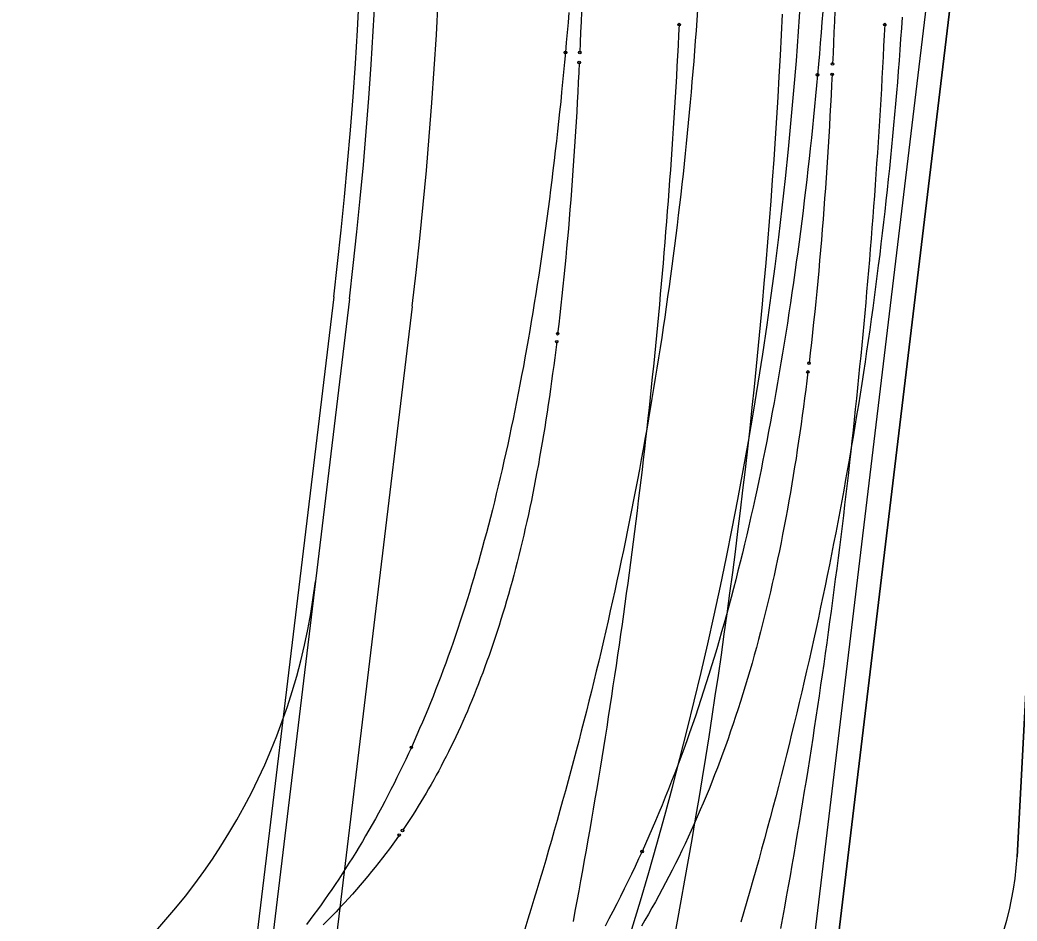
# Model space of a CAD drawing. Extents: x -14 to 1565148, y -25 to 642856.
# Drawn here: x 1564778.19 to 1564809.71, y 636313.69 to 636342.18 of the extents above; entities that cross this region are included whole.
import ezdxf

# ---------------------------------------------------------------- set-up
doc = ezdxf.new("R2010")
doc.units = 0
for name, color, linetype in [('CM_Corridor_Conceptual', 7, 'Continuous'), ('GE_X_Alignment', 7, 'Continuous'), ('PV_P_EOP', 7, 'Continuous'), ('PV_X_COP', 7, 'Continuous'), ('PV_X_EOP', 7, 'Continuous'), ('TR_Turning_Path22', 7, 'Continuous')]:
    doc.layers.add(name, color=color, linetype=linetype)

msp = doc.modelspace()

# ---------------------------------------------------------------- linework, layer by layer
at = {"layer": 'CM_Corridor_Conceptual'}
for points in [[(1564795.937, 636342.442), (1564795.924, 636342.119), (1564795.911, 636341.796), (1564795.897, 636341.473), (1564795.882, 636341.15)], [(1564803.944, 636342.472), (1564803.931, 636342.135), (1564803.918, 636341.799), (1564803.904, 636341.463), (1564803.889, 636341.126), (1564803.874, 636340.79)], [(1564799.026, 636342.034), (1564799.009, 636341.706), (1564798.992, 636341.378), (1564798.975, 636341.05), (1564798.957, 636340.722), (1564798.938, 636340.394), (1564798.919, 636340.066), (1564798.9, 636339.738), (1564798.879, 636339.41), (1564798.859, 636339.082), (1564798.838, 636338.755), (1564798.816, 636338.427), (1564798.794, 636338.099), (1564798.771, 636337.771), (1564798.748, 636337.444), (1564798.724, 636337.116), (1564798.7, 636336.788), (1564798.675, 636336.461), (1564798.65, 636336.133), (1564798.624, 636335.806), (1564798.598, 636335.478), (1564798.571, 636335.151), (1564798.544, 636334.823), (1564798.516, 636334.496), (1564798.488, 636334.169), (1564798.459, 636333.841), (1564798.43, 636333.514), (1564798.4, 636333.187), (1564798.369, 636332.86), (1564798.338, 636332.533), (1564798.307, 636332.206), (1564798.275, 636331.879), (1564798.243, 636331.552), (1564798.21, 636331.225), (1564798.176, 636330.898), (1564798.142, 636330.572), (1564798.108, 636330.245), (1564798.073, 636329.918), (1564798.037, 636329.592), (1564798.001, 636329.265), (1564797.965, 636328.939), (1564797.927, 636328.612), (1564797.89, 636328.286), (1564797.852, 636327.96), (1564797.813, 636327.633), (1564797.774, 636327.307), (1564797.734, 636326.981), (1564797.694, 636326.655), (1564797.654, 636326.329), (1564797.613, 636326.003), (1564797.571, 636325.677), (1564797.529, 636325.352), (1564797.486, 636325.026), (1564797.443, 636324.7), (1564797.399, 636324.375), (1564797.355, 636324.049), (1564797.31, 636323.724), (1564797.265, 636323.398), (1564797.219, 636323.073), (1564797.173, 636322.748), (1564797.126, 636322.423), (1564797.079, 636322.097), (1564797.031, 636321.772), (1564796.983, 636321.448), (1564796.934, 636321.123), (1564796.885, 636320.798), (1564796.835, 636320.473), (1564796.784, 636320.149), (1564796.734, 636319.824), (1564796.682, 636319.5), (1564796.63, 636319.175), (1564796.578, 636318.851), (1564796.525, 636318.527), (1564796.472, 636318.203), (1564796.418, 636317.879), (1564796.363, 636317.555), (1564796.308, 636317.231), (1564796.253, 636316.907), (1564796.197, 636316.583), (1564796.141, 636316.26), (1564796.084, 636315.936), (1564796.026, 636315.613), (1564795.968, 636315.289), (1564795.91, 636314.966), (1564795.851, 636314.643), (1564795.791, 636314.32), (1564795.731, 636313.997), (1564795.671, 636313.674)], [(1564805.523, 636342.033), (1564805.506, 636341.695), (1564805.489, 636341.357), (1564805.472, 636341.019), (1564805.454, 636340.681), (1564805.435, 636340.343), (1564805.416, 636340.004), (1564805.396, 636339.666), (1564805.376, 636339.328), (1564805.355, 636338.99), (1564805.334, 636338.652), (1564805.312, 636338.314), (1564805.29, 636337.977), (1564805.267, 636337.639), (1564805.243, 636337.301), (1564805.219, 636336.963), (1564805.195, 636336.625), (1564805.17, 636336.288), (1564805.144, 636335.95), (1564805.118, 636335.612), (1564805.092, 636335.275), (1564805.065, 636334.937), (1564805.037, 636334.6), (1564805.009, 636334.262), (1564804.98, 636333.925), (1564804.951, 636333.587), (1564804.921, 636333.25), (1564804.891, 636332.913), (1564804.86, 636332.575), (1564804.829, 636332.238), (1564804.797, 636331.901), (1564804.764, 636331.564), (1564804.731, 636331.227), (1564804.698, 636330.89), (1564804.664, 636330.553), (1564804.629, 636330.216), (1564804.594, 636329.879), (1564804.559, 636329.542), (1564804.523, 636329.206), (1564804.486, 636328.869), (1564804.449, 636328.532), (1564804.411, 636328.196), (1564804.373, 636327.859), (1564804.334, 636327.523), (1564804.295, 636327.186), (1564804.255, 636326.85), (1564804.215, 636326.514), (1564804.174, 636326.178), (1564804.132, 636325.842), (1564804.09, 636325.506), (1564804.048, 636325.17), (1564804.005, 636324.834), (1564803.961, 636324.498), (1564803.917, 636324.162), (1564803.873, 636323.826), (1564803.828, 636323.491), (1564803.782, 636323.155), (1564803.736, 636322.819), (1564803.689, 636322.484), (1564803.642, 636322.149), (1564803.594, 636321.813), (1564803.546, 636321.478), (1564803.497, 636321.143), (1564803.448, 636320.808), (1564803.398, 636320.473), (1564803.348, 636320.138), (1564803.297, 636319.803), (1564803.246, 636319.469), (1564803.194, 636319.134), (1564803.141, 636318.799), (1564803.088, 636318.465), (1564803.035, 636318.13), (1564802.981, 636317.796), (1564802.926, 636317.462), (1564802.871, 636317.128), (1564802.815, 636316.794), (1564802.759, 636316.46), (1564802.703, 636316.126), (1564802.646, 636315.792), (1564802.588, 636315.458), (1564802.53, 636315.124), (1564802.471, 636314.791), (1564802.412, 636314.458), (1564802.352, 636314.124), (1564802.291, 636313.791), (1564802.231, 636313.458)], [(1564795.867, 636340.836), (1564795.852, 636340.523), (1564795.836, 636340.21), (1564795.82, 636339.897), (1564795.803, 636339.585), (1564795.786, 636339.273), (1564795.767, 636338.962), (1564795.749, 636338.652), (1564795.729, 636338.342), (1564795.709, 636338.033), (1564795.688, 636337.724), (1564795.667, 636337.416), (1564795.645, 636337.108), (1564795.622, 636336.801), (1564795.598, 636336.494), (1564795.574, 636336.188), (1564795.549, 636335.883), (1564795.523, 636335.578), (1564795.497, 636335.273), (1564795.469, 636334.97), (1564795.441, 636334.666), (1564795.412, 636334.364), (1564795.382, 636334.062), (1564795.351, 636333.76), (1564795.32, 636333.459), (1564795.287, 636333.159), (1564795.254, 636332.859), (1564795.22, 636332.56), (1564795.185, 636332.261)], [(1564803.859, 636340.462), (1564803.843, 636340.135), (1564803.826, 636339.807), (1564803.809, 636339.479), (1564803.791, 636339.152), (1564803.773, 636338.824), (1564803.754, 636338.497), (1564803.734, 636338.17), (1564803.714, 636337.842), (1564803.692, 636337.515), (1564803.671, 636337.188), (1564803.648, 636336.861), (1564803.624, 636336.534), (1564803.6, 636336.208), (1564803.575, 636335.881), (1564803.549, 636335.555), (1564803.522, 636335.228), (1564803.495, 636334.902), (1564803.466, 636334.576), (1564803.437, 636334.25), (1564803.406, 636333.925), (1564803.375, 636333.6), (1564803.343, 636333.274), (1564803.31, 636332.949), (1564803.276, 636332.625), (1564803.241, 636332.3), (1564803.205, 636331.976), (1564803.168, 636331.652), (1564803.13, 636331.328)], [(1564795.154, 636332.007), (1564795.123, 636331.755), (1564795.091, 636331.503), (1564795.059, 636331.253), (1564795.025, 636331.004), (1564794.992, 636330.756), (1564794.957, 636330.51), (1564794.922, 636330.265), (1564794.886, 636330.022), (1564794.85, 636329.78), (1564794.813, 636329.539), (1564794.775, 636329.3), (1564794.736, 636329.062), (1564794.696, 636328.826), (1564794.656, 636328.591), (1564794.615, 636328.358), (1564794.574, 636328.126), (1564794.531, 636327.896), (1564794.488, 636327.667), (1564794.444, 636327.44), (1564794.399, 636327.214), (1564794.353, 636326.99), (1564794.306, 636326.767), (1564794.259, 636326.546), (1564794.211, 636326.326), (1564794.162, 636326.108), (1564794.112, 636325.892), (1564794.062, 636325.677), (1564794.01, 636325.464), (1564793.958, 636325.252), (1564793.905, 636325.042), (1564793.852, 636324.834), (1564793.797, 636324.627), (1564793.742, 636324.422), (1564793.685, 636324.218), (1564793.628, 636324.016), (1564793.571, 636323.816), (1564793.512, 636323.618), (1564793.453, 636323.421), (1564793.393, 636323.225), (1564793.332, 636323.032), (1564793.27, 636322.84), (1564793.208, 636322.65), (1564793.145, 636322.461), (1564793.081, 636322.274), (1564793.016, 636322.089), (1564792.951, 636321.905), (1564792.884, 636321.724), (1564792.818, 636321.543), (1564792.75, 636321.365), (1564792.682, 636321.188), (1564792.613, 636321.013), (1564792.543, 636320.84), (1564792.473, 636320.668), (1564792.402, 636320.498), (1564792.331, 636320.33), (1564792.258, 636320.163), (1564792.185, 636319.998), (1564792.112, 636319.835), (1564792.038, 636319.674), (1564791.963, 636319.514), (1564791.888, 636319.356), (1564791.812, 636319.2), (1564791.736, 636319.045), (1564791.659, 636318.892), (1564791.581, 636318.741), (1564791.503, 636318.592), (1564791.425, 636318.444), (1564791.346, 636318.298), (1564791.266, 636318.154), (1564791.186, 636318.011), (1564791.106, 636317.87), (1564791.025, 636317.731), (1564790.943, 636317.593), (1564790.862, 636317.458), (1564790.779, 636317.324), (1564790.697, 636317.191), (1564790.614, 636317.06), (1564790.531, 636316.931), (1564790.447, 636316.804), (1564790.363, 636316.678), (1564790.279, 636316.554)], [(1564803.097, 636331.051), (1564803.063, 636330.775), (1564803.028, 636330.5), (1564802.992, 636330.225), (1564802.956, 636329.95), (1564802.918, 636329.677), (1564802.88, 636329.403), (1564802.841, 636329.131), (1564802.801, 636328.859), (1564802.76, 636328.587), (1564802.719, 636328.317), (1564802.676, 636328.047), (1564802.632, 636327.778), (1564802.587, 636327.509), (1564802.542, 636327.242), (1564802.495, 636326.975), (1564802.447, 636326.709), (1564802.398, 636326.444), (1564802.348, 636326.18), (1564802.297, 636325.917), (1564802.245, 636325.655), (1564802.192, 636325.394), (1564802.138, 636325.133), (1564802.082, 636324.874), (1564802.026, 636324.616), (1564801.968, 636324.358), (1564801.91, 636324.102), (1564801.85, 636323.847), (1564801.789, 636323.593), (1564801.726, 636323.34), (1564801.663, 636323.088), (1564801.598, 636322.837), (1564801.533, 636322.588), (1564801.466, 636322.339), (1564801.398, 636322.092), (1564801.328, 636321.846), (1564801.258, 636321.601), (1564801.186, 636321.358), (1564801.113, 636321.115), (1564801.039, 636320.874), (1564800.964, 636320.635), (1564800.888, 636320.396), (1564800.81, 636320.159), (1564800.731, 636319.923), (1564800.651, 636319.689), (1564800.57, 636319.455), (1564800.488, 636319.224), (1564800.404, 636318.993), (1564800.319, 636318.764), (1564800.233, 636318.537), (1564800.146, 636318.311), (1564800.058, 636318.086), (1564799.969, 636317.862), (1564799.878, 636317.641), (1564799.786, 636317.42), (1564799.693, 636317.201), (1564799.599, 636316.984), (1564799.504, 636316.768), (1564799.408, 636316.554), (1564799.31, 636316.341), (1564799.212, 636316.129), (1564799.112, 636315.92), (1564799.011, 636315.711), (1564798.909, 636315.505), (1564798.806, 636315.3), (1564798.702, 636315.096), (1564798.597, 636314.894), (1564798.491, 636314.694), (1564798.384, 636314.495), (1564798.276, 636314.298), (1564798.166, 636314.103), (1564798.056, 636313.909), (1564797.945, 636313.717), (1564797.832, 636313.526)], [(1564790.178, 636316.409), (1564790.076, 636316.264), (1564789.971, 636316.119), (1564789.865, 636315.974), (1564789.756, 636315.83), (1564789.646, 636315.686), (1564789.534, 636315.542), (1564789.42, 636315.398), (1564789.304, 636315.255), (1564789.187, 636315.112), (1564789.067, 636314.969), (1564788.946, 636314.827), (1564788.823, 636314.686), (1564788.698, 636314.544), (1564788.571, 636314.404), (1564788.442, 636314.264), (1564788.312, 636314.124), (1564788.179, 636313.985), (1564788.045, 636313.847), (1564787.91, 636313.709), (1564787.772, 636313.572)]]:
    msp.add_lwpolyline(points, dxfattribs=at)
for centre in [(1564799.026, 636342.034), (1564805.523, 636342.033), (1564795.882, 636341.15), (1564795.867, 636340.836), (1564803.874, 636340.79), (1564803.859, 636340.462), (1564795.185, 636332.261), (1564795.154, 636332.007), (1564803.13, 636331.328), (1564803.097, 636331.051), (1564790.279, 636316.554), (1564790.178, 636316.409)]:
    msp.add_circle(centre, 0.0417, dxfattribs=at)
msp.add_arc((1564589.989, 636352.387), 212.538, 345.9667, 357.29759, dxfattribs=at)
at = {"layer": 'GE_X_Alignment'}
for p, q in [((1564803.411, 636307.817), (1564807.656, 636343.152)), ((1564810.897, 636338.359), (1564809.706, 636315.718))]:
    msp.add_line(p, q, dxfattribs=at)
msp.add_arc((1564800.469, 636316.203), 9.25, 290.76, 356.99, dxfattribs=at)
at = {"layer": 'PV_P_EOP'}
for p, q in [((1564806.911, 636343.241), (1564802.666, 636307.907)), ((1564807.656, 636343.152), (1564803.411, 636307.817)), ((1564809.706, 636315.718), (1564810.897, 636338.359)), ((1564788.106, 636333.424), (1564780.4, 636269.282)), ((1564788.602, 636333.365), (1564780.897, 636269.222))]:
    msp.add_line(p, q, dxfattribs=at)
for centre, radius, start, end in [((1564651.587, 636349.825), 137.5, 353.14964, 21.28998), ((1564651.587, 636349.825), 138, 353.14964, 21.28998), ((1564800.469, 636316.203), 9.25, 290.76, 356.99), ((1564800.469, 636316.203), 10, 290.76, 356.99)]:
    msp.add_arc(centre, radius, start, end, dxfattribs=at)
at = {"layer": 'PV_X_COP'}
msp.add_arc((1564767.672, 636326.815), 20, 263.1496, 353.1496, dxfattribs=at)
at = {"layer": 'PV_X_EOP'}
msp.add_line((1564790.588, 636333.126), (1564782.882, 636268.984), dxfattribs=at)
msp.add_arc((1564651.587, 636349.825), 140, 353.14964, 21.28998, dxfattribs=at)
at = {"layer": 'TR_Turning_Path22'}
for points in [[(1564799.604, 636342.5), (1564799.582, 636342.175), (1564799.558, 636341.85), (1564799.535, 636341.525), (1564799.51, 636341.2), (1564799.484, 636340.876), (1564799.458, 636340.551), (1564799.43, 636340.226), (1564799.402, 636339.902), (1564799.373, 636339.577), (1564799.343, 636339.253), (1564799.313, 636338.929), (1564799.281, 636338.604), (1564799.249, 636338.28), (1564799.216, 636337.956), (1564799.182, 636337.632), (1564799.147, 636337.308), (1564799.111, 636336.984), (1564799.074, 636336.661), (1564799.037, 636336.337), (1564798.998, 636336.014), (1564798.959, 636335.69), (1564798.919, 636335.367), (1564798.878, 636335.044), (1564798.837, 636334.721), (1564798.794, 636334.398), (1564798.751, 636334.075), (1564798.707, 636333.752), (1564798.662, 636333.429), (1564798.616, 636333.107), (1564798.569, 636332.784), (1564798.521, 636332.462), (1564798.473, 636332.14), (1564798.424, 636331.818), (1564798.374, 636331.496), (1564798.323, 636331.174), (1564798.271, 636330.853), (1564798.218, 636330.531), (1564798.165, 636330.21), (1564798.111, 636329.889), (1564798.055, 636329.568), (1564797.999, 636329.247), (1564797.943, 636328.926), (1564797.885, 636328.605), (1564797.826, 636328.285), (1564797.767, 636327.965), (1564797.707, 636327.644), (1564797.646, 636327.324), (1564797.584, 636327.005), (1564797.521, 636326.685), (1564797.458, 636326.365), (1564797.394, 636326.046), (1564797.328, 636325.727), (1564797.262, 636325.408), (1564797.196, 636325.089), (1564797.128, 636324.77), (1564797.059, 636324.452), (1564796.99, 636324.134), (1564796.92, 636323.815), (1564796.849, 636323.497), (1564796.777, 636323.18), (1564796.704, 636322.862), (1564796.631, 636322.545), (1564796.557, 636322.228), (1564796.482, 636321.911), (1564796.406, 636321.594), (1564796.329, 636321.277), (1564796.251, 636320.961), (1564796.173, 636320.645), (1564796.093, 636320.329), (1564796.013, 636320.013), (1564795.932, 636319.697), (1564795.851, 636319.382), (1564795.768, 636319.067), (1564795.685, 636318.752), (1564795.601, 636318.437), (1564795.516, 636318.123), (1564795.43, 636317.809), (1564795.343, 636317.495), (1564795.256, 636317.181), (1564795.167, 636316.867), (1564795.078, 636316.554), (1564794.988, 636316.241), (1564794.897, 636315.928), (1564794.806, 636315.615), (1564794.713, 636315.303), (1564794.62, 636314.991), (1564794.526, 636314.679), (1564794.431, 636314.367), (1564794.336, 636314.056), (1564794.239, 636313.745), (1564794.142, 636313.434)], [(1564795.539, 636342.413), (1564795.513, 636342.098), (1564795.486, 636341.784), (1564795.459, 636341.469), (1564795.431, 636341.155)], [(1564803.566, 636342.451), (1564803.54, 636342.116), (1564803.514, 636341.782), (1564803.486, 636341.447), (1564803.458, 636341.113), (1564803.429, 636340.778), (1564803.399, 636340.444)], [(1564806.072, 636342.266), (1564806.05, 636341.924), (1564806.026, 636341.582), (1564806.001, 636341.241), (1564805.976, 636340.899), (1564805.949, 636340.557), (1564805.922, 636340.216), (1564805.894, 636339.874), (1564805.865, 636339.533), (1564805.835, 636339.192), (1564805.804, 636338.85), (1564805.772, 636338.509), (1564805.739, 636338.168), (1564805.706, 636337.827), (1564805.671, 636337.486), (1564805.636, 636337.145), (1564805.6, 636336.805), (1564805.563, 636336.464), (1564805.525, 636336.124), (1564805.486, 636335.783), (1564805.446, 636335.443), (1564805.405, 636335.103), (1564805.364, 636334.762), (1564805.321, 636334.422), (1564805.278, 636334.083), (1564805.234, 636333.743), (1564805.189, 636333.403), (1564805.143, 636333.064), (1564805.096, 636332.724), (1564805.048, 636332.385), (1564805, 636332.046), (1564804.95, 636331.707), (1564804.9, 636331.368), (1564804.848, 636331.029), (1564804.796, 636330.69), (1564804.743, 636330.352), (1564804.689, 636330.013), (1564804.634, 636329.675), (1564804.579, 636329.337), (1564804.522, 636328.999), (1564804.464, 636328.661), (1564804.406, 636328.324), (1564804.347, 636327.986), (1564804.287, 636327.649), (1564804.226, 636327.312), (1564804.164, 636326.975), (1564804.101, 636326.638), (1564804.037, 636326.301), (1564803.973, 636325.965), (1564803.907, 636325.628), (1564803.841, 636325.292), (1564803.774, 636324.956), (1564803.706, 636324.62), (1564803.637, 636324.285), (1564803.567, 636323.949), (1564803.497, 636323.614), (1564803.425, 636323.279), (1564803.353, 636322.944), (1564803.279, 636322.609), (1564803.205, 636322.275), (1564803.13, 636321.941), (1564803.054, 636321.606), (1564802.978, 636321.272), (1564802.9, 636320.939), (1564802.821, 636320.605), (1564802.742, 636320.272), (1564802.662, 636319.939), (1564802.581, 636319.606), (1564802.499, 636319.273), (1564802.416, 636318.941), (1564802.332, 636318.608), (1564802.247, 636318.276), (1564802.162, 636317.945), (1564802.076, 636317.613), (1564801.988, 636317.282), (1564801.9, 636316.95), (1564801.811, 636316.62), (1564801.722, 636316.289), (1564801.631, 636315.958), (1564801.539, 636315.628), (1564801.447, 636315.298), (1564801.354, 636314.969), (1564801.26, 636314.639), (1564801.165, 636314.31), (1564801.069, 636313.981), (1564800.972, 636313.652)], [(1564795.431, 636341.155), (1564795.402, 636340.842), (1564795.373, 636340.528), (1564795.343, 636340.216), (1564795.311, 636339.903), (1564795.28, 636339.592), (1564795.247, 636339.28), (1564795.214, 636338.97), (1564795.18, 636338.66), (1564795.145, 636338.35), (1564795.11, 636338.042), (1564795.074, 636337.734), (1564795.037, 636337.426), (1564795, 636337.12), (1564794.961, 636336.814), (1564794.922, 636336.51), (1564794.883, 636336.206), (1564794.842, 636335.903), (1564794.801, 636335.601), (1564794.759, 636335.301), (1564794.717, 636335.001), (1564794.673, 636334.702), (1564794.629, 636334.405), (1564794.585, 636334.108), (1564794.539, 636333.813), (1564794.493, 636333.52), (1564794.447, 636333.227), (1564794.399, 636332.936), (1564794.351, 636332.646), (1564794.302, 636332.358), (1564794.252, 636332.071), (1564794.202, 636331.785), (1564794.151, 636331.501), (1564794.1, 636331.219), (1564794.047, 636330.938), (1564793.994, 636330.659), (1564793.941, 636330.382), (1564793.886, 636330.106), (1564793.831, 636329.832), (1564793.776, 636329.56), (1564793.719, 636329.29), (1564793.662, 636329.021), (1564793.605, 636328.755), (1564793.546, 636328.49), (1564793.488, 636328.228), (1564793.428, 636327.967), (1564793.368, 636327.709), (1564793.307, 636327.452), (1564793.246, 636327.198), (1564793.184, 636326.946), (1564793.122, 636326.696), (1564793.059, 636326.449), (1564792.995, 636326.203), (1564792.931, 636325.96), (1564792.867, 636325.719), (1564792.802, 636325.481), (1564792.736, 636325.245), (1564792.669, 636325.009), (1564792.602, 636324.773), (1564792.533, 636324.539), (1564792.464, 636324.307), (1564792.394, 636324.076), (1564792.323, 636323.846), (1564792.251, 636323.618), (1564792.179, 636323.392), (1564792.105, 636323.167), (1564792.031, 636322.943), (1564791.956, 636322.721), (1564791.881, 636322.501), (1564791.804, 636322.282), (1564791.727, 636322.064), (1564791.649, 636321.848), (1564791.57, 636321.634), (1564791.49, 636321.421), (1564791.409, 636321.209), (1564791.328, 636321), (1564791.246, 636320.791), (1564791.163, 636320.585), (1564791.079, 636320.379), (1564790.995, 636320.176), (1564790.909, 636319.974), (1564790.823, 636319.773), (1564790.736, 636319.574), (1564790.649, 636319.377), (1564790.56, 636319.181)], [(1564803.399, 636340.444), (1564803.369, 636340.111), (1564803.337, 636339.778), (1564803.305, 636339.445), (1564803.272, 636339.113), (1564803.239, 636338.782), (1564803.204, 636338.45), (1564803.169, 636338.12), (1564803.133, 636337.789), (1564803.096, 636337.46), (1564803.058, 636337.131), (1564803.02, 636336.802), (1564802.98, 636336.474), (1564802.94, 636336.147), (1564802.899, 636335.821), (1564802.858, 636335.495), (1564802.815, 636335.17), (1564802.772, 636334.845), (1564802.728, 636334.522), (1564802.683, 636334.199), (1564802.637, 636333.877), (1564802.591, 636333.556), (1564802.544, 636333.236), (1564802.495, 636332.916), (1564802.447, 636332.598), (1564802.397, 636332.281), (1564802.346, 636331.964), (1564802.295, 636331.649), (1564802.243, 636331.335), (1564802.19, 636331.021), (1564802.136, 636330.709), (1564802.081, 636330.399), (1564802.026, 636330.089), (1564801.969, 636329.78), (1564801.912, 636329.473), (1564801.854, 636329.167), (1564801.795, 636328.863), (1564801.735, 636328.56), (1564801.675, 636328.258), (1564801.613, 636327.958), (1564801.551, 636327.659), (1564801.488, 636327.361), (1564801.424, 636327.066), (1564801.36, 636326.771), (1564801.294, 636326.479), (1564801.228, 636326.188), (1564801.161, 636325.898), (1564801.093, 636325.611), (1564801.024, 636325.325), (1564800.954, 636325.041), (1564800.884, 636324.759), (1564800.812, 636324.478), (1564800.74, 636324.2), (1564800.668, 636323.923), (1564800.594, 636323.649), (1564800.52, 636323.376), (1564800.445, 636323.106), (1564800.368, 636322.834), (1564800.29, 636322.562), (1564800.211, 636322.292), (1564800.131, 636322.023), (1564800.05, 636321.754), (1564799.967, 636321.487), (1564799.883, 636321.221), (1564799.799, 636320.955), (1564799.713, 636320.691), (1564799.626, 636320.428), (1564799.537, 636320.166), (1564799.448, 636319.905), (1564799.357, 636319.645), (1564799.265, 636319.386), (1564799.172, 636319.128), (1564799.078, 636318.872), (1564798.982, 636318.617), (1564798.886, 636318.362), (1564798.788, 636318.109), (1564798.689, 636317.858), (1564798.588, 636317.607), (1564798.487, 636317.358), (1564798.384, 636317.11), (1564798.28, 636316.863), (1564798.175, 636316.618), (1564798.068, 636316.374), (1564797.961, 636316.131), (1564797.852, 636315.89)], [(1564790.56, 636319.181), (1564790.472, 636318.989), (1564790.382, 636318.797), (1564790.291, 636318.606), (1564790.2, 636318.416), (1564790.106, 636318.226), (1564790.012, 636318.037), (1564789.916, 636317.848), (1564789.819, 636317.66), (1564789.721, 636317.473), (1564789.622, 636317.288), (1564789.523, 636317.104), (1564789.422, 636316.922), (1564789.321, 636316.741), (1564789.219, 636316.562), (1564789.116, 636316.384), (1564789.012, 636316.207), (1564788.907, 636316.032), (1564788.802, 636315.859), (1564788.696, 636315.687), (1564788.589, 636315.516), (1564788.481, 636315.347), (1564788.372, 636315.179), (1564788.263, 636315.013), (1564788.153, 636314.849), (1564788.042, 636314.685), (1564787.931, 636314.524), (1564787.818, 636314.363), (1564787.705, 636314.205), (1564787.592, 636314.047), (1564787.477, 636313.892), (1564787.362, 636313.737), (1564787.246, 636313.585)], [(1564797.852, 636315.89), (1564797.743, 636315.652), (1564797.632, 636315.414), (1564797.519, 636315.177), (1564797.405, 636314.94), (1564797.289, 636314.703), (1564797.171, 636314.467), (1564797.051, 636314.23), (1564796.929, 636313.994), (1564796.806, 636313.759), (1564796.682, 636313.526)]]:
    msp.add_lwpolyline(points, dxfattribs=at)
for centre in [(1564795.431, 636341.155), (1564795.431, 636341.155), (1564803.399, 636340.444), (1564803.399, 636340.444), (1564790.56, 636319.181), (1564790.56, 636319.181), (1564797.852, 636315.89), (1564797.852, 636315.89)]:
    msp.add_circle(centre, 0.0417, dxfattribs=at)
msp.add_arc((1564675.121, 636350.846), 127.997, 337.13602, 3.91447, dxfattribs=at)

doc.saveas('drawing.dxf')
